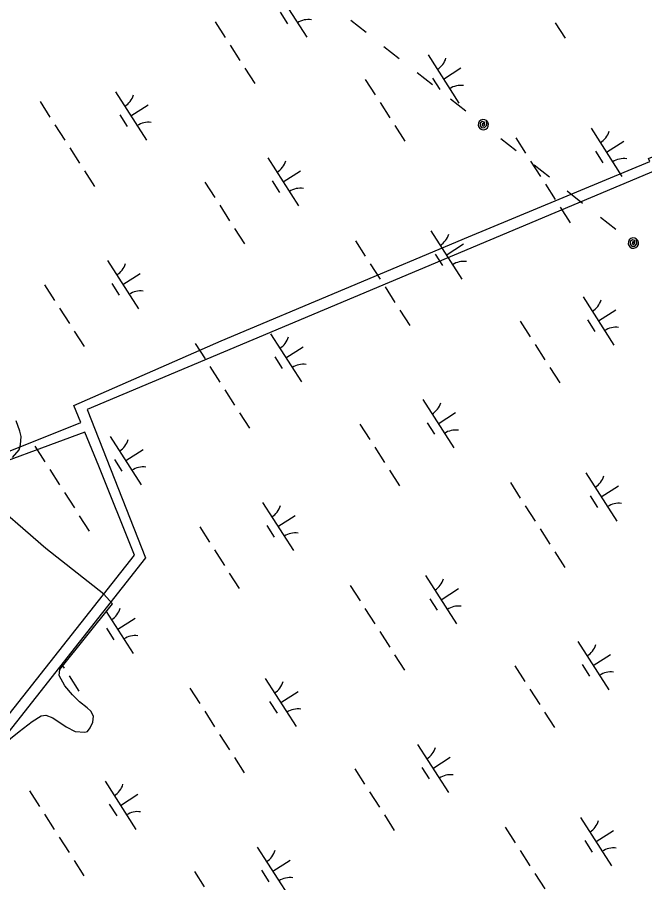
# Model space of a CAD drawing. Extents: x 3962991 to 3983549, y 181631 to 204078.
# Drawn here: x 3972353 to 3972902, y 193487 to 194243 of the extents above; entities that cross this region are included whole.
import ezdxf

# ---------------------------------------------------------------- set-up
doc = ezdxf.new("R2010")
doc.units = 0
for name, color, linetype in [('V-CHAN-DOCK', 7, 'Continuous'), ('V-UTIL-LINE', 7, 'Continuous'), ('V-WETL-SWMP', 7, 'Continuous')]:
    doc.layers.add(name, color=color, linetype=linetype)

msp = doc.modelspace()

# ---------------------------------------------------------------- linework, layer by layer
at = {"layer": 'V-CHAN-DOCK'}
for points in [[(3972408.9, 193888.65), (3972402.7, 193903.7), (3972531.67, 193960.08), (3972747.76, 194051.06), (3972905.95, 194116.77), (3972904.91, 194119.28), (3972921.38, 194126.13), (3972922.4, 194123.67), (3973127.81, 194208.99), (3973141.36, 194214.61), (3973149.87, 194214.71), (3973160.34, 194209.15), (3973188.04, 194187.24), (3973208.43, 194183.22), (3973269.61, 194129.05), (3973285.44, 194146.95), (3973392.26, 194052.43), (3973386.56, 194045.99), (3973377.46, 194053.47)], [(3973186.76, 194176.86), (3973183.89, 194177.73), (3973153.31, 194203.39), (3973135.81, 194203.66), (3972988.93, 194140.92), (3972927.25, 194115.6), (3972928.36, 194112.91), (3972912.03, 194106.21), (3972910.91, 194108.93), (3972414.57, 193900.05), (3972465.28, 193770.54), (3972331.95, 193601.51)], [(3972412.37, 193880.21), (3972306.48, 193841.26), (3972325.21, 193828.89), (3972319.31, 193821.03), (3972004.72, 194069.12), (3972009.45, 194075.17), (3972301.63, 193846), (3972408.9, 193888.65)], [(3972330.85, 193614.75), (3972455.79, 193772.8), (3972424.61, 193850.49), (3972412.37, 193880.21)]]:
    msp.add_lwpolyline(points, dxfattribs=at)
at = {"layer": 'V-UTIL-LINE'}
for points in [[(3972644.72, 194240.22), (3972658.07, 194229.69)], [(3972673.77, 194217.3), (3972687.12, 194206.77)], [(3972702.83, 194194.39), (3972716.17, 194183.86)], [(3972731.88, 194171.48), (3972745.23, 194160.95)], [(3972760.54, 194148.87), (3972760.63, 194150.31), (3972759.64, 194149.7), (3972759.59, 194148.33), (3972760.83, 194147.55), (3972761.94, 194148.84), (3972761.73, 194151.17), (3972759.65, 194151.67), (3972757.69, 194150.23), (3972757.85, 194147.95), (3972759.26, 194146.22), (3972761.67, 194146.27), (3972763.5, 194148.33), (3972763.33, 194152.4), (3972761.76, 194153.2), (3972760.01, 194153.34), (3972758.34, 194152.8), (3972757.01, 194151.66), (3972756.21, 194150.09), (3972756.07, 194148.34), (3972756.61, 194146.67), (3972757.75, 194145.34), (3972759.32, 194144.54), (3972761.07, 194144.4), (3972762.74, 194144.94), (3972764.07, 194146.08), (3972764.87, 194147.65), (3972765.01, 194149.4), (3972764.47, 194151.07), (3972763.33, 194152.4)], [(3972775.85, 194136.8), (3972789.2, 194126.27)], [(3972804.9, 194113.88), (3972818.25, 194103.36)], [(3972833.95, 194090.97), (3972847.3, 194080.44)], [(3972863, 194068.06), (3972876.35, 194057.53)], [(3972891.67, 194045.45), (3972891.76, 194046.89), (3972890.76, 194046.28), (3972890.71, 194044.91), (3972891.95, 194044.14), (3972893.07, 194045.42), (3972892.85, 194047.75), (3972890.78, 194048.26), (3972888.82, 194046.81), (3972888.97, 194044.53), (3972890.39, 194042.8), (3972892.8, 194042.85), (3972894.63, 194044.91), (3972894.45, 194048.99), (3972892.89, 194049.78), (3972891.14, 194049.92), (3972889.47, 194049.38), (3972888.13, 194048.24), (3972887.34, 194046.67), (3972887.2, 194044.92), (3972887.74, 194043.25), (3972888.88, 194041.92), (3972890.44, 194041.12), (3972892.19, 194040.98), (3972893.86, 194041.53), (3972895.2, 194042.67), (3972896, 194044.23), (3972896.14, 194045.98), (3972895.59, 194047.65), (3972894.45, 194048.99)]]:
    msp.add_lwpolyline(points, dxfattribs=at)
at = {"layer": 'V-WETL-SWMP'}
for p, q in [((3972579.25, 194267.29), (3972606.24, 194225.2)), ((3972583.01, 194247.13), (3972589.49, 194237.03)), ((3972526.33, 194238.62), (3972534.96, 194225.15)), ((3972823.31, 194237.82), (3972831.95, 194224.35)), ((3972539.28, 194218.41), (3972547.91, 194204.94)), ((3972712.28, 194209.75), (3972739.26, 194167.66)), ((3972552.23, 194198.21), (3972560.87, 194184.74)), ((3972725.77, 194188.71), (3972740.92, 194198.42)), ((3972657.37, 194188.46), (3972666.01, 194174.99)), ((3972716.04, 194189.59), (3972722.51, 194179.49)), ((3972439.22, 194177.52), (3972466.21, 194135.43)), ((3972373.34, 194169.05), (3972381.98, 194155.58)), ((3972670.33, 194168.25), (3972678.96, 194154.78)), ((3972452.71, 194156.47), (3972467.87, 194166.19)), ((3972442.98, 194157.36), (3972449.46, 194147.26)), ((3972386.29, 194148.84), (3972394.93, 194135.37)), ((3972683.28, 194148.05), (3972691.91, 194134.58)), ((3972854.73, 194145.8), (3972881.71, 194103.71)), ((3972788.85, 194137.33), (3972797.48, 194123.86)), ((3972868.22, 194124.76), (3972883.37, 194134.47)), ((3972399.25, 194128.64), (3972407.88, 194115.17)), ((3972858.49, 194125.64), (3972864.96, 194115.54)), ((3972572.25, 194119.98), (3972599.23, 194077.89)), ((3972801.8, 194117.12), (3972810.43, 194103.65)), ((3972412.2, 194108.43), (3972420.84, 194094.96)), ((3972585.74, 194098.93), (3972600.89, 194108.65)), ((3972517.34, 194098.68), (3972525.98, 194085.21)), ((3972576, 194099.82), (3972582.48, 194089.72)), ((3972814.75, 194096.92), (3972823.39, 194083.45)), ((3972530.29, 194078.48), (3972538.93, 194065.01)), ((3972827.7, 194076.71), (3972836.34, 194063.24)), ((3972543.25, 194058.27), (3972551.88, 194044.8)), ((3972714.69, 194056.03), (3972741.68, 194013.94)), ((3972648.81, 194047.55), (3972657.45, 194034.08)), ((3972728.19, 194034.98), (3972743.34, 194044.7)), ((3972718.45, 194035.87), (3972724.93, 194025.77)), ((3972432.21, 194030.21), (3972459.2, 193988.11)), ((3972661.77, 194027.35), (3972670.4, 194013.88)), ((3972445.71, 194009.16), (3972460.86, 194018.87)), ((3972435.97, 194010.05), (3972442.45, 193999.94)), ((3972377.31, 194008.91), (3972385.94, 193995.44)), ((3972674.72, 194007.14), (3972683.36, 193993.67)), ((3972847.72, 193998.49), (3972874.7, 193956.39)), ((3972390.26, 193988.7), (3972398.9, 193975.23)), ((3972687.67, 193986.94), (3972696.31, 193973.47)), ((3972861.21, 193977.44), (3972876.36, 193987.15)), ((3972792.81, 193977.19), (3972801.45, 193963.72)), ((3972851.48, 193978.33), (3972857.95, 193968.22)), ((3972403.21, 193968.5), (3972411.85, 193955.03)), ((3972574.66, 193966.25), (3972601.65, 193924.16)), ((3972508.78, 193957.78), (3972517.42, 193944.31)), ((3972805.77, 193956.98), (3972814.4, 193943.52)), ((3972588.16, 193945.21), (3972603.31, 193954.92)), ((3972578.42, 193946.1), (3972584.9, 193935.99)), ((3972521.74, 193937.58), (3972530.37, 193924.11)), ((3972818.72, 193936.78), (3972827.36, 193923.31)), ((3972534.69, 193917.37), (3972543.32, 193903.9)), ((3972707.69, 193908.71), (3972734.67, 193866.62)), ((3972547.64, 193897.17), (3972556.28, 193883.7)), ((3972721.18, 193887.67), (3972736.33, 193897.38)), ((3972711.45, 193888.55), (3972717.92, 193878.45)), ((3972652.78, 193887.42), (3972661.42, 193873.95)), ((3972434.63, 193876.48), (3972461.62, 193834.39)), ((3972368.75, 193868.01), (3972377.39, 193854.54)), ((3972665.74, 193867.21), (3972674.37, 193853.74)), ((3972448.12, 193855.43), (3972463.28, 193865.15)), ((3972438.39, 193856.32), (3972444.87, 193846.22)), ((3972381.7, 193847.8), (3972390.34, 193834.33)), ((3972678.69, 193847.01), (3972687.32, 193833.54)), ((3972850.14, 193844.76), (3972877.12, 193802.67)), ((3972784.26, 193836.29), (3972792.89, 193822.82)), ((3972863.63, 193823.72), (3972878.78, 193833.43)), ((3972394.66, 193827.6), (3972403.29, 193814.13)), ((3972853.9, 193824.6), (3972860.37, 193814.5)), ((3972567.66, 193818.94), (3972594.64, 193776.85)), ((3972797.21, 193816.08), (3972805.84, 193802.61)), ((3972407.61, 193807.39), (3972416.24, 193793.92)), ((3972581.15, 193797.89), (3972596.3, 193807.61)), ((3972512.75, 193797.64), (3972521.39, 193784.17)), ((3972571.41, 193798.78), (3972577.89, 193788.68)), ((3972810.16, 193795.88), (3972818.8, 193782.41)), ((3972525.7, 193777.44), (3972534.34, 193763.97)), ((3972823.11, 193775.67), (3972831.75, 193762.2)), ((3972538.66, 193757.23), (3972547.29, 193743.76)), ((3972710.1, 193754.99), (3972737.09, 193712.9)), ((3972644.22, 193746.51), (3972652.86, 193733.04)), ((3972723.6, 193733.94), (3972738.75, 193743.66)), ((3972713.86, 193734.83), (3972720.34, 193724.73)), ((3972431.09, 193723.76), (3972454.61, 193687.07)), ((3972657.18, 193726.31), (3972665.81, 193712.84)), ((3972441.12, 193708.12), (3972456.27, 193717.83)), ((3972431.38, 193709.01), (3972437.86, 193698.9)), ((3972670.13, 193706.1), (3972678.77, 193692.63)), ((3972843.13, 193697.45), (3972870.11, 193655.35)), ((3972683.08, 193685.9), (3972691.72, 193672.43)), ((3972856.62, 193676.4), (3972871.77, 193686.11)), ((3972846.89, 193677.29), (3972853.36, 193667.18)), ((3972393.03, 193676.18), (3972394.31, 193674.19)), ((3972788.22, 193676.15), (3972796.86, 193662.68)), ((3972398.62, 193667.46), (3972407.26, 193653.99)), ((3972570.07, 193665.21), (3972597.06, 193623.12)), ((3972504.19, 193656.74), (3972512.83, 193643.27)), ((3972801.18, 193655.94), (3972809.81, 193642.48)), ((3972583.57, 193644.17), (3972598.72, 193653.88)), ((3972573.83, 193645.06), (3972580.31, 193634.95)), ((3972517.15, 193636.54), (3972525.78, 193623.07)), ((3972814.13, 193635.74), (3972822.76, 193622.27)), ((3972530.1, 193616.33), (3972538.73, 193602.86)), ((3972703.1, 193607.67), (3972730.08, 193565.58)), ((3972543.05, 193596.13), (3972551.69, 193582.66)), ((3972716.59, 193586.63), (3972731.74, 193596.34)), ((3972648.19, 193586.38), (3972656.83, 193572.91)), ((3972706.86, 193587.51), (3972713.33, 193577.41)), ((3972430.04, 193575.44), (3972457.03, 193533.35)), ((3972364.16, 193566.97), (3972372.8, 193553.5)), ((3972443.53, 193554.39), (3972458.69, 193564.11)), ((3972661.14, 193566.17), (3972669.78, 193552.7)), ((3972433.8, 193555.28), (3972440.28, 193545.18)), ((3972377.11, 193546.76), (3972385.75, 193533.29)), ((3972674.1, 193545.97), (3972682.73, 193532.5)), ((3972845.55, 193543.72), (3972872.53, 193501.63)), ((3972779.67, 193535.25), (3972788.3, 193521.78)), ((3972390.07, 193526.56), (3972398.7, 193513.09)), ((3972859.04, 193522.68), (3972874.19, 193532.39)), ((3972849.31, 193523.56), (3972855.78, 193513.46)), ((3972563.07, 193517.9), (3972590.05, 193475.81)), ((3972792.62, 193515.04), (3972801.25, 193501.57)), ((3972403.02, 193506.35), (3972411.65, 193492.88)), ((3972576.56, 193496.85), (3972591.71, 193506.57)), ((3972508.16, 193496.6), (3972516.8, 193483.13)), ((3972566.82, 193497.74), (3972573.3, 193487.64)), ((3972805.57, 193494.84), (3972814.21, 193481.37))]:
    msp.add_line(p, q, dxfattribs=at)
for points in [[(3972349.14, 193858.19), (3972355.1, 193864.91), (3972356.26, 193869.15), (3972356.78, 193876.41), (3972355.52, 193881.23), (3972352.39, 193890.26)], [(3972339.98, 193606.65), (3972354.95, 193618.91), (3972366.33, 193627.51), (3972374.13, 193632.43), (3972378.35, 193633.09), (3972384.42, 193630.74), (3972396, 193623.02), (3972403.9, 193618.88), (3972412.37, 193618.37), (3972414.78, 193619.01), (3972417.16, 193622.05), (3972419.52, 193626.92), (3972420.06, 193632.36), (3972417.6, 193636.57), (3972414.54, 193639.55), (3972407.83, 193644.91), (3972401.72, 193650.89), (3972394.98, 193658.67), (3972390.04, 193667.67), (3972390.58, 193673.12), (3972436.45, 193730.47), (3972429.1, 193738.84), (3972378.47, 193778.75), (3972322.3, 193827.05)]]:
    msp.add_lwpolyline(points, dxfattribs=at)
for centre, start, end in [((3972607.85, 194223.12), 81.89186, 123.43552), ((3972711.06, 194212.09), 301.89187, 343.43553), ((3972740.88, 194165.58), 81.89186, 123.43552), ((3972438.01, 194179.86), 301.89187, 343.43553), ((3972467.82, 194133.35), 81.89186, 123.43552), ((3972853.51, 194148.14), 301.89187, 343.43553), ((3972571.03, 194122.31), 301.89187, 343.43553), ((3972883.33, 194101.63), 81.89186, 123.43552), ((3972600.85, 194075.81), 81.89186, 123.43552), ((3972713.48, 194058.36), 301.89187, 343.43553), ((3972431, 194032.54), 301.89187, 343.43553), ((3972743.29, 194011.86), 81.89186, 123.43552), ((3972460.81, 193986.03), 81.89186, 123.43552), ((3972846.5, 194000.82), 301.89187, 343.43553), ((3972876.32, 193954.31), 81.89186, 123.43552), ((3972573.45, 193968.59), 301.89187, 343.43553), ((3972603.26, 193922.08), 81.89186, 123.43552), ((3972706.47, 193911.05), 301.89187, 343.43553), ((3972736.29, 193864.54), 81.89186, 123.43552), ((3972433.42, 193878.82), 301.89187, 343.43553), ((3972463.23, 193832.31), 81.89186, 123.43552), ((3972848.92, 193847.1), 301.89187, 343.43553), ((3972566.44, 193821.27), 301.89187, 343.43553), ((3972878.74, 193800.59), 81.89186, 123.43552), ((3972596.26, 193774.77), 81.89186, 123.43552), ((3972708.89, 193757.32), 301.89187, 343.43553), ((3972426.41, 193731.5), 301.89187, 343.43553), ((3972738.7, 193710.82), 81.89186, 123.43552), ((3972456.22, 193684.99), 81.89186, 123.43552), ((3972841.91, 193699.78), 301.89187, 343.43553), ((3972871.73, 193653.27), 81.89186, 123.43552), ((3972568.86, 193667.55), 301.89187, 343.43553), ((3972598.67, 193621.04), 81.89186, 123.43552), ((3972701.88, 193610.01), 301.89187, 343.43553), ((3972731.7, 193563.5), 81.89186, 123.43552), ((3972428.83, 193577.78), 301.89187, 343.43553), ((3972458.64, 193531.27), 81.89186, 123.43552), ((3972844.33, 193546.06), 301.89187, 343.43553), ((3972561.85, 193520.23), 301.89187, 343.43553), ((3972874.15, 193499.55), 81.89186, 123.43552), ((3972591.67, 193473.73), 81.89186, 123.43552)]:
    msp.add_arc(centre, 17.62, start, end, dxfattribs=at)

doc.saveas('drawing.dxf')
